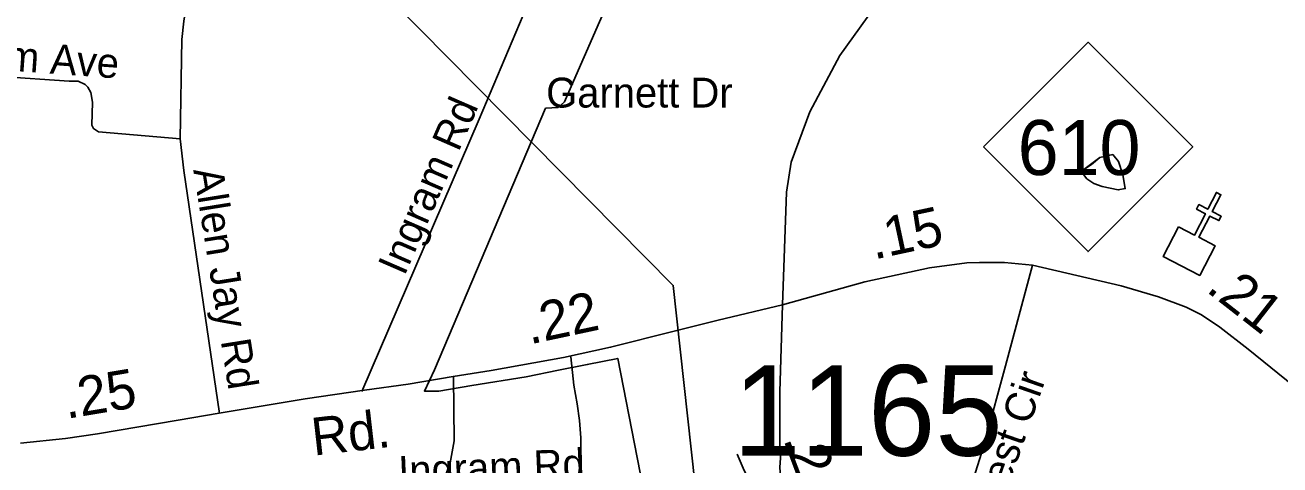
# Model space of a CAD drawing. Extents: x 1662474 to 1856135, y 779280 to 917889.
# Drawn here: x 1715176 to 1719166, y 792465 to 793865 of the extents above; entities that cross this region are included whole.
import ezdxf

# ---------------------------------------------------------------- set-up
doc = ezdxf.new("R2010")
doc.units = 0
for name, color, linetype in [('Cogo Default Point CELL', 7, 'Continuous'), ('Exist Boundary Political City Limit New', 7, 'Continuous'), ('Exist Civil Demographics Community Label', 7, 'Continuous'), ('Exist Cultural Church CELL', 7, 'Continuous'), ('Exist Hydrographic Misc Water Feature', 7, 'Continuous'), ('Exist Road Non-System Type 51', 7, 'Continuous'), ('Exist Road Non-System Type 51 Label', 7, 'Continuous'), ('Exist Road Primary NC Attributed', 7, 'Continuous'), ('Exist Road Primary NC Label', 7, 'Continuous'), ('Exist Road Primary NC Service Mileage Hundredths English Label', 7, 'Continuous'), ('Exist Road Primary NC Shield CELL', 7, 'Continuous'), ('Exist Road Primary NC Shield Number Label', 7, 'Continuous'), ('Exist Road Secondary Mileage Tenths English Label', 7, 'Continuous'), ('Exist Road Secondary Type 51 Attributed', 7, 'Continuous'), ('Exist Road Secondary Type 51 Label', 7, 'Continuous'), ('Map Preparation Boundary City Limit Buffer Line', 7, 'Continuous'), ('Prop Guardrail', 7, 'Continuous')]:
    doc.layers.add(name, color=color, linetype=linetype)

msp = doc.modelspace()

# ---------------------------------------------------------------- linework, layer by layer
at = {"layer": 'Exist Boundary Political City Limit New'}
msp.add_lwpolyline([(1717086.6, 792381.8), (1717085.8, 792386.7), (1717087.4, 792386.8), (1717141.9, 792391.2), (1717132.2, 792440.1), (1717060.5, 792803.9), (1716963.8, 792784.6), (1716871.8, 792766.3), (1716769.2, 792745.9), (1716596.4, 792717.6), (1716491.9, 792700.2), (1716445.8, 792700), (1716477.5, 792767.9), (1716831.2, 793600.1), (1716871.4, 793602.7), (1716891, 793620.2), (1716897.5, 793635), (1717059.1, 794003.9)], dxfattribs=at)
at = {"layer": 'Exist Civil Demographics Community Label'}
msp.add_lwpolyline([(1717340.7, 792090.9), (1717237.1, 793036.3), (1716252.9, 794033.4)], dxfattribs=at)
at = {"layer": 'Exist Cultural Church CELL'}
msp.add_lwpolyline([(1718843.9, 793222.6), (1718894.6, 793196.6), (1718929.5, 793264.3), (1718901.1, 793279), (1718908.4, 793293.2), (1718936.8, 793278.5), (1718964.4, 793331.9), (1718978.6, 793324.6), (1718951.1, 793271.1), (1718979.5, 793256.5), (1718972.2, 793242.3), (1718943.7, 793256.9), (1718908.8, 793189.3), (1718960, 793162.7), (1718911.2, 793068.1), (1718795.1, 793128)], close=True, dxfattribs=at)
at = {"layer": 'Exist Hydrographic Misc Water Feature'}
for points in [[(1718635.3, 793452.5), (1718653.3, 793430.3), (1718666.7, 793388.1), (1718674.4, 793344.1), (1718652.3, 793340.3), (1718600.4, 793350.8), (1718574.5, 793361), (1718552.6, 793375.3), (1718538.8, 793393.4), (1718542.8, 793405.4), (1718567.1, 793421.1), (1718593.3, 793442.9), (1718635.3, 793452.5)], [(1718635.3, 793452.5), (1718653.3, 793430.3), (1718666.7, 793388.1), (1718674.4, 793344.1), (1718652.3, 793340.3), (1718600.4, 793350.8), (1718574.5, 793361), (1718552.6, 793375.3), (1718538.8, 793393.4), (1718542.8, 793405.4), (1718593.3, 793442.9), (1718635.3, 793452.5)], [(1717944.7, 790866.2), (1717975.4, 790924), (1718020, 790991.6), (1718044.4, 791039.4), (1718071, 791099.1), (1718081.5, 791149), (1718088.3, 791243), (1718079, 791311.1), (1718038, 791417.5), (1718006.6, 791483.9), (1717973.1, 791540.2), (1717929.9, 791626.6), (1717912.5, 791688.8), (1717865.4, 791785.3), (1717808.3, 791885.9), (1717749.2, 791980.5), (1717696, 792056.9), (1717599.3, 792218), (1717556.1, 792286.3), (1717530.3, 792322.6), (1717497, 792378.9), (1717481.2, 792409.1), (1717459.6, 792455.3), (1717440, 792499.5)]]:
    msp.add_lwpolyline(points, dxfattribs=at)
at = {"layer": 'Exist Road Non-System Type 51'}
for points in [[(1716975.2, 794531.6), (1716975.2, 794518.9), (1716968.1, 794446.8), (1716954, 794387.2), (1716932.4, 794307.7), (1716867.4, 794157.2), (1716818.2, 794035.2), (1716619.4, 793564.7), (1716246.9, 792698.8)], [(1715763.1, 794231), (1715699.6, 793999.9), (1715680.2, 793877.2), (1715673.9, 793819), (1715669.2, 793502.4)], [(1714260.6, 793950.8), (1714318.6, 793967.2), (1714465.1, 794001.4), (1714512.9, 794008.8), (1714535.4, 794005.1), (1714548.8, 793990.9), (1714560.4, 793965.9), (1714592.6, 793786.2), (1714600.8, 793769.1), (1714611.5, 793755.2), (1714640.4, 793735.8), (1714662.9, 793730.2), (1715316.1, 793685.9), (1715344.2, 793686.2), (1715366.6, 793675.4), (1715375.8, 793666.8), (1715385.5, 793650.5), (1715390.2, 793619), (1715388.6, 793546.5), (1715393.4, 793535.5), (1715408.9, 793524.5), (1715669.2, 793502.4)], [(1715669.2, 793502.4), (1715680.5, 793402.2), (1715793.9, 792629)], [(1716911.4, 792809.2), (1716921.4, 792719), (1716931.4, 792659.9), (1716938.8, 792606.7), (1716942.9, 792551), (1716943.8, 792442.9), (1716941.1, 792287), (1716939.9, 792224), (1716946.1, 792179.1)], [(1716538.2, 792746), (1716540.4, 792541.6), (1716527.8, 792472), (1716481.9, 792347.9), (1716459, 792256.2), (1716331.9, 791561.8)]]:
    msp.add_lwpolyline(points, dxfattribs=at)
at = {"layer": 'Exist Road Primary NC Attributed'}
for points in [[(1717583.9, 792974.1), (1717846.2, 793048), (1718051.9, 793092), (1718170.8, 793108), (1718210.7, 793109), (1718290.2, 793109), (1718379.1, 793101)], [(1718379.1, 793101), (1718661.3, 793035.1), (1718780.2, 793000.1), (1718868.1, 792967.1), (1718917.1, 792942.2), (1718975, 792903.2), (1719065, 792832.9), (1719331.7, 792618.5), (1719449.6, 792519.6), (1719571.9, 792421.7), (1719689.8, 792346.7), (1719700.6, 792339.8), (1719709.1, 792330.3), (1719722.8, 792311.8), (1719736.8, 792274.8)], [(1715161.7, 792534.6), (1715304.6, 792549.5), (1715406.5, 792564.5), (1715662.7, 792607.5), (1715792.6, 792629.5), (1716066.8, 792675.4), (1716255.6, 792703.4), (1716394, 792722.4), (1716536.9, 792746.4), (1716657.7, 792765.3), (1716888, 792807.3), (1717037.9, 792839.3), (1717240.2, 792891.2), (1717380, 792926.2), (1717583.9, 792974.1)]]:
    msp.add_lwpolyline(points, dxfattribs=at)
at = {"layer": 'Exist Road Primary NC Shield CELL'}
msp.add_lwpolyline([(1718223.1, 793477.1), (1718556.1, 793810.1), (1718889.1, 793477.1), (1718556.1, 793144.1)], close=True, dxfattribs=at)
at = {"layer": 'Exist Road Secondary Type 51 Attributed'}
for points in [[(1719317.8, 795944.6), (1719160.3, 795813.6), (1718996, 795661.5), (1718918.7, 795591.5), (1718848.7, 795511.9), (1718811.7, 795454.7), (1718794.8, 795411.2), (1718772.3, 795351.1), (1718748.9, 795220.5), (1718736.9, 795122.3), (1718712.7, 795054.7), (1718676.5, 794970.2), (1718616.1, 794888.2), (1718473.6, 794724), (1718364.9, 794596.1), (1718227, 794413), (1718046.9, 794158), (1717766.8, 793768.1), (1717671.7, 793588.1), (1717611.7, 793428.1), (1717596.7, 793333.2), (1717583.9, 792974.1)], [(1718379.1, 793101), (1718293.5, 792780.1), (1718229.2, 792543.1), (1718224.4, 792525.9), (1718156.4, 792311.8), (1718116.1, 792278.1), (1718017.4, 792228.8), (1717975.5, 792204.7), (1717915.9, 792176.4)], [(1717915.9, 792176.4), (1717758.6, 792099.4), (1717737, 792097.5), (1717719.1, 792115.4), (1717686.6, 792180.6), (1717636.1, 792286.1), (1717600.7, 792367.7), (1717577.7, 792428.7), (1717575.8, 792457.4), (1717577.7, 792487.9), (1717576.8, 792512.7), (1717576.2, 792533.1), (1717576, 792697.2), (1717583.9, 792974.1)]]:
    msp.add_lwpolyline(points, dxfattribs=at)
at = {"layer": 'Map Preparation Boundary City Limit Buffer Line'}
msp.add_lwpolyline([(1717086.6, 792381.8), (1717085.8, 792386.7), (1717087.4, 792386.8), (1717141.9, 792391.2), (1717132.2, 792440.1), (1717060.5, 792803.9), (1716963.8, 792784.6), (1716871.8, 792766.3), (1716769.2, 792745.9), (1716596.4, 792717.6), (1716491.9, 792700.2), (1716445.8, 792700), (1716477.5, 792767.9), (1716831.2, 793600.1), (1716871.4, 793602.7), (1716891, 793620.2), (1716897.5, 793635), (1717059.1, 794003.9)], dxfattribs=at)

# ---------------------------------------------------------------- texts
at = {"layer": 'Cogo Default Point CELL'}
msp.add_text('1165', height=288, dxfattribs=at).set_placement((1717427.8, 792494.5))
at = {"layer": 'Exist Road Non-System Type 51 Label'}
for s, rotation, p in [('Pegram Ave', 355.8304, (1714774.3, 793745.3)), ('Ingram Rd', 66.4717, (1716382.2, 793063.6)), ('Allen Jay Rd', 279.1173, (1715710.5, 793404)), ('Ingram Rd', 2.3864, (1716364.5, 792398.1))]:
    msp.add_text(s, height=95, rotation=rotation, dxfattribs=at).set_placement(p)
msp.add_text('Garnett Dr', height=95, dxfattribs=at).set_placement((1716832.9, 793602.2))
at = {"layer": 'Exist Road Primary NC Label'}
msp.add_text('Rd.', height=120, rotation=6.5135, dxfattribs=at).set_placement((1716093.7, 792494.5))
at = {"layer": 'Exist Road Primary NC Service Mileage Hundredths English Label'}
for s, rotation, p in [('.22', 12.0426, (1716780.7, 792848.3)), ('.25', 9.5166, (1715307.7, 792611.4))]:
    msp.add_text(s, height=125, rotation=rotation, dxfattribs=at).set_placement(p)
at = {"layer": 'Exist Road Primary NC Shield Number Label'}
msp.add_text('610', height=175, dxfattribs=at).set_placement((1718332.3, 793387.4))
at = {"layer": 'Exist Road Secondary Mileage Tenths English Label'}
msp.add_text('.21', height=125, rotation=290.5699, dxfattribs=at).set_placement((1717585.9, 792547.1))
at = {"layer": 'Exist Road Secondary Type 51 Label'}
msp.add_text('Sechrest Cir', height=95, rotation=70.7721, dxfattribs=at).set_placement((1718193.6, 792082.6))
at = {"layer": 'Prop Guardrail'}
for s, rotation, p in [('.15', 12.0747, (1717875.4, 793118.2)), ('.21', 322.0318, (1718928, 793019.2))]:
    msp.add_text(s, height=125, rotation=rotation, dxfattribs=at).set_placement(p)

doc.saveas('drawing.dxf')
